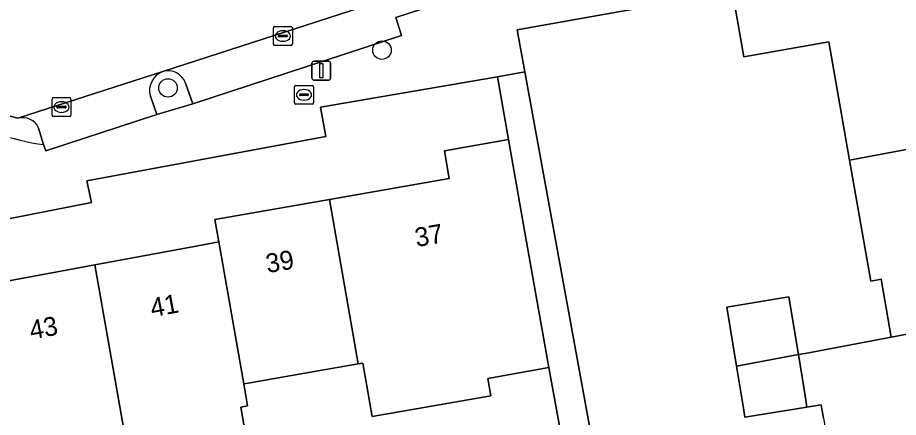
# Model space of a CAD drawing. Extents: x 157793 to 159380, y 380877 to 382313.
# Drawn here: x 158869.72 to 158916.24, y 381666.67 to 381687.82 of the extents above; entities that cross this region are included whole.
import ezdxf

# ---------------------------------------------------------------- set-up
doc = ezdxf.new("R2010")
doc.units = 0
for name, color, linetype in [('IMGEO_Boom', 7, 'Continuous'), ('IMGEO_Brandkraan', 7, 'Continuous'), ('IMGEO_Erf', 7, 'Continuous'), ('IMGEO_Groenvoorziening', 7, 'Continuous'), ('IMGEO_Kolk', 7, 'Continuous'), ('IMGEO_Lichtmast', 7, 'Continuous'), ('IMGEO_Pand', 7, 'Continuous'), ('IMGEO_Pand_nummerreeks', 7, 'Continuous'), ('IMGEO_Parkeervlak_open', 7, 'Continuous'), ('IMGEO_Rijbaan_lokaal_open', 7, 'Continuous'), ('IMGEO_Voetpad_open', 7, 'Continuous')]:
    doc.layers.add(name, color=color, linetype=linetype)

msp = doc.modelspace()

# ---------------------------------------------------------------- linework, layer by layer
at = {"layer": 'IMGEO_Boom'}
for centre in [(158888.964, 381686.095), (158877.664, 381684.097)]:
    msp.add_circle(centre, 0.489, dxfattribs=at)
at = {"layer": 'IMGEO_Brandkraan'}
for p, q in [((158884.421, 381684.233), (158885.273, 381684.233)), ((158884.346, 381683.307), (158884.346, 381684.159)), ((158884.605, 381683.727), (158884.605, 381683.739)), ((158884.648, 381683.776), (158885.046, 381683.776)), ((158884.834, 381684.013), (158884.859, 381684.013)), ((158885.089, 381683.739), (158885.089, 381683.727)), ((158885.347, 381684.159), (158885.347, 381683.307)), ((158885.273, 381683.233), (158884.421, 381683.233)), ((158885.043, 381683.69), (158884.645, 381683.69)), ((158884.857, 381683.453), (158884.832, 381683.453))]:
    msp.add_line(p, q, dxfattribs=at)
for points in [[(158884.421, 381684.233), (158885.273, 381684.233)], [(158884.346, 381683.307), (158884.346, 381684.159)], [(158885.347, 381684.159), (158885.347, 381683.307)], [(158885.273, 381683.233), (158884.421, 381683.233)]]:
    msp.add_lwpolyline(points, dxfattribs=at)
for centre, radius, start, end in [((158884.423, 381684.157), 0.0765, 91.552, 178.448), ((158884.423, 381684.157), 0.0765, 91.552, 178.448), ((158885.271, 381684.157), 0.0765, 1.552, 88.448), ((158885.271, 381684.157), 0.0765, 1.552, 88.448), ((158884.645, 381683.736), 0.0403, 85.8775, 175.7526), ((158884.642, 381683.726), 0.0366, 178.938, 274.7102), ((158885.046, 381683.733), 0.043, 264.8664, 352.4533), ((158885.05, 381683.738), 0.0386, 1.7309, 96.639), ((158884.423, 381683.309), 0.0765, 181.552, 268.448), ((158884.423, 381683.309), 0.0765, 181.552, 268.448), ((158885.271, 381683.309), 0.0765, 271.552, 358.448), ((158885.271, 381683.309), 0.0765, 271.552, 358.448)]:
    msp.add_arc(centre, radius, start, end, dxfattribs=at)
for centre, major_axis, ratio, start_param, end_param in [((158884.833, 381683.733), (-0.387, 0.002), 0.722429, 4.712389, 7.853982), ((158884.858, 381683.733), (-0.39, 0.002), 0.717154, 1.570796, 4.712389)]:
    msp.add_ellipse(centre, major_axis=major_axis, ratio=ratio, start_param=start_param, end_param=end_param, dxfattribs=at)
at = {"layer": 'IMGEO_Erf'}
for points in [[(158909.88, 381689.639), (158896.099, 381687.168), (158896.517, 381684.943), (158901.035, 381660.13)], [(158912.29, 381666.633), (158912.222, 381667.018), (158912.165, 381667.347), (158911.417, 381667.224), (158908.138, 381666.683), (158908.058, 381667.166), (158907.693, 381669.377), (158907.178, 381672.505), (158910.456, 381673.046), (158910.96, 381669.993), (158911.315, 381670.06), (158915.868, 381670.92), (158915.331, 381673.976), (158914.785, 381673.88), (158913.663, 381680.27), (158912.563, 381686.531), (158908.089, 381685.745), (158907.502, 381689.08)], [(158899.734, 381658.597), (158897.775, 381669.319), (158894.559, 381668.727), (158894.718, 381667.821), (158888.45, 381666.725), (158887.956, 381669.548), (158887.713, 381669.505), (158883.189, 381668.713), (158882, 381668.505), (158881.665, 381668.446), (158881.868, 381667.284), (158881.503, 381667.22), (158882.003, 381664.367)]]:
    msp.add_lwpolyline(points, dxfattribs=at)
msp.add_lwpolyline([(158886.19, 381678.204), (158892.519, 381679.312), (158892.263, 381680.779), (158895.643, 381681.371), (158895.068, 381684.692), (158885.719, 381683.075), (158885.997, 381681.528), (158873.377, 381679.19), (158873.63, 381678.046), (158865.993, 381676.542), (158865.155, 381674.866), (158867.524, 381673.584), (158873.798, 381674.741), (158879.237, 381675.745), (158880.068, 381675.898), (158880.351, 381675.95), (158880.142, 381677.146)], close=True, dxfattribs=at)
at = {"layer": 'IMGEO_Groenvoorziening'}
msp.add_lwpolyline([(158876.734, 381683.658), (158877.069, 381682.691), (158878.977, 381683.26), (158878.592, 381684.347)], dxfattribs=at)
for centre, radius, start, end in [((158877.751, 381683.964), 1.062, 109.6942, 196.7553), ((158877.66, 381684.009), 0.991, 19.9236, 105.6161)]:
    msp.add_arc(centre, radius, start, end, dxfattribs=at)
at = {"layer": 'IMGEO_Kolk'}
for p, q in [((158883.233, 381686.416), (158883.233, 381687.268)), ((158883.308, 381687.342), (158884.16, 381687.342)), ((158883.721, 381687.122), (158883.746, 381687.122)), ((158884.234, 381687.268), (158884.234, 381686.416)), ((158883.492, 381686.836), (158883.492, 381686.848)), ((158883.93, 381686.799), (158883.532, 381686.799)), ((158883.535, 381686.885), (158883.933, 381686.885)), ((158883.744, 381686.562), (158883.719, 381686.562)), ((158883.976, 381686.848), (158883.976, 381686.836)), ((158884.16, 381686.342), (158883.308, 381686.342)), ((158871.537, 381682.659), (158871.537, 381683.511)), ((158871.612, 381683.585), (158872.464, 381683.585)), ((158872.025, 381683.365), (158872.05, 381683.365)), ((158872.538, 381683.511), (158872.538, 381682.659)), ((158871.796, 381683.079), (158871.796, 381683.091)), ((158872.234, 381683.042), (158871.836, 381683.042)), ((158871.839, 381683.128), (158872.237, 381683.128)), ((158872.048, 381682.805), (158872.023, 381682.805)), ((158872.28, 381683.091), (158872.28, 381683.079)), ((158872.464, 381682.585), (158871.612, 381682.585))]:
    msp.add_line(p, q, dxfattribs=at)
for points in [[(158883.233, 381686.416), (158883.233, 381687.268)], [(158883.308, 381687.342), (158884.16, 381687.342)], [(158884.234, 381687.268), (158884.234, 381686.416)], [(158884.16, 381686.342), (158883.308, 381686.342)], [(158871.537, 381682.659), (158871.537, 381683.511)], [(158871.612, 381683.585), (158872.464, 381683.585)], [(158872.538, 381683.511), (158872.538, 381682.659)], [(158872.464, 381682.585), (158871.612, 381682.585)]]:
    msp.add_lwpolyline(points, dxfattribs=at)
for centre, radius, start, end in [((158883.31, 381687.266), 0.0765, 91.552, 178.448), ((158883.31, 381687.266), 0.0765, 91.552, 178.448), ((158884.158, 381687.266), 0.0765, 1.552, 88.448), ((158884.158, 381687.266), 0.0765, 1.552, 88.448), ((158883.532, 381686.845), 0.0403, 85.8775, 175.7526), ((158883.529, 381686.835), 0.0366, 178.938, 274.7102), ((158883.933, 381686.842), 0.043, 264.8664, 352.4533), ((158883.937, 381686.847), 0.0386, 1.7309, 96.639), ((158883.31, 381686.418), 0.0765, 181.552, 268.448), ((158883.31, 381686.418), 0.0765, 181.552, 268.448), ((158884.158, 381686.418), 0.0765, 271.552, 358.448), ((158884.158, 381686.418), 0.0765, 271.552, 358.448), ((158871.614, 381683.509), 0.0765, 91.552, 178.448), ((158871.614, 381683.509), 0.0765, 91.552, 178.448), ((158872.462, 381683.509), 0.0765, 1.552, 88.448), ((158872.462, 381683.509), 0.0765, 1.552, 88.448), ((158871.836, 381683.088), 0.0403, 85.8775, 175.7526), ((158871.833, 381683.078), 0.0366, 178.938, 274.7102), ((158872.237, 381683.085), 0.043, 264.8664, 352.4533), ((158872.241, 381683.09), 0.0386, 1.7309, 96.639), ((158871.614, 381682.661), 0.0765, 181.552, 268.448), ((158871.614, 381682.661), 0.0765, 181.552, 268.448), ((158872.462, 381682.661), 0.0765, 271.552, 358.448), ((158872.462, 381682.661), 0.0765, 271.552, 358.448)]:
    msp.add_arc(centre, radius, start, end, dxfattribs=at)
for centre, major_axis, ratio, start_param, end_param in [((158883.72, 381686.842), (-0.387, 0.002), 0.722429, 4.712389, 7.853982), ((158883.745, 381686.842), (-0.39, 0.002), 0.717154, 1.570796, 4.712389), ((158872.024, 381683.085), (-0.387, 0.002), 0.722429, 4.712389, 7.853982), ((158872.049, 381683.085), (-0.39, 0.002), 0.717154, 1.570796, 4.712389)]:
    msp.add_ellipse(centre, major_axis=major_axis, ratio=ratio, start_param=start_param, end_param=end_param, dxfattribs=at)
at = {"layer": 'IMGEO_Lichtmast'}
for p, q in [((158885.265, 381684.61), (158885.265, 381685.41)), ((158885.265, 381685.41), (158885.265, 381684.61)), ((158885.365, 381685.51), (158886.155, 381685.51)), ((158886.155, 381685.51), (158885.365, 381685.51)), ((158886.255, 381685.41), (158886.255, 381684.61)), ((158886.255, 381684.61), (158886.255, 381685.41)), ((158886.155, 381684.51), (158885.365, 381684.51)), ((158885.365, 381684.51), (158886.155, 381684.51))]:
    msp.add_line(p, q, dxfattribs=at)
msp.add_lwpolyline([(158885.685, 381685.385), (158885.835, 381685.385), (158885.835, 381684.635), (158885.685, 381684.635), (158885.685, 381685.385)], dxfattribs=at)
for centre, start, end in [((158885.365, 381685.41), 90, 180), ((158885.365, 381685.41), 90, 180), ((158886.155, 381685.41), 0, 90), ((158886.155, 381685.41), 360, 90), ((158885.365, 381684.61), 180, 270), ((158885.365, 381684.61), 180, 270), ((158886.155, 381684.61), 270, 0), ((158886.155, 381684.61), 270, 0)]:
    msp.add_arc(centre, 0.1, start, end, dxfattribs=at)
at = {"layer": 'IMGEO_Pand'}
for points in [[(158913.663, 381680.27), (158922.509, 381681.94), (158921.415, 381688.169), (158920.281, 381687.97), (158920.211, 381688.371), (158919.718, 381691.173), (158912.527, 381689.941), (158911.806, 381689.818), (158907.502, 381689.08), (158908.089, 381685.745), (158912.563, 381686.531)], [(158915.868, 381670.92), (158925.64, 381672.765), (158925.077, 381675.968), (158923.604, 381675.71), (158922.509, 381681.94), (158913.663, 381680.27), (158914.785, 381673.88), (158915.331, 381673.976)], [(158896.504, 381676.454), (158895.643, 381681.371), (158892.263, 381680.779), (158892.519, 381679.312), (158886.19, 381678.204), (158887.713, 381669.505), (158887.956, 381669.548), (158888.45, 381666.725), (158894.718, 381667.821), (158894.559, 381668.727), (158897.775, 381669.319)], [(158886.19, 381678.204), (158880.142, 381677.146), (158880.351, 381675.95), (158881.665, 381668.446), (158882, 381668.505), (158883.189, 381668.713), (158887.713, 381669.505)], [(158880.351, 381675.95), (158880.068, 381675.898), (158879.237, 381675.745), (158873.798, 381674.741), (158875.305, 381666.135), (158875.632, 381666.192), (158876.131, 381663.34), (158882.003, 381664.367), (158881.503, 381667.22), (158881.868, 381667.284), (158881.665, 381668.446)], [(158873.798, 381674.741), (158867.524, 381673.584), (158865.155, 381674.866), (158864.69, 381674.007), (158861.917, 381668.882), (158861.404, 381667.929), (158860.723, 381666.665), (158859.544, 381664.477), (158860.228, 381663.497), (158860.698, 381663.579), (158869.539, 381665.126), (158874.465, 381665.988), (158875.305, 381666.135)], [(158907.178, 381672.505), (158907.693, 381669.377), (158910.96, 381669.993), (158910.456, 381673.046)], [(158925.64, 381672.765), (158915.868, 381670.92), (158911.315, 381670.06), (158910.96, 381669.993), (158911.337, 381667.707), (158911.417, 381667.224), (158912.165, 381667.347), (158912.222, 381667.018), (158912.29, 381666.633), (158913.299, 381660.886), (158917.015, 381661.587), (158925.837, 381663.252), (158924.773, 381669.308), (158926.203, 381669.559)], [(158910.96, 381669.993), (158907.693, 381669.377), (158908.058, 381667.166), (158908.138, 381666.683), (158911.417, 381667.224), (158911.337, 381667.707)]]:
    msp.add_lwpolyline(points, close=True, dxfattribs=at)
at = {"layer": 'IMGEO_Parkeervlak_open'}
for points in [[(158890.298, 381689.157), (158877.393, 381684.964)], [(158878.592, 381684.347), (158878.977, 381683.26), (158889.996, 381686.867), (158889.693, 381687.816)], [(158877.393, 381684.964), (158869.733, 381682.489)], [(158870.824, 381681.97), (158871.094, 381681.097), (158871.216, 381680.778), (158877.069, 381682.691), (158876.734, 381683.658)]]:
    msp.add_lwpolyline(points, dxfattribs=at)
for centre, radius, start, end in [((158877.751, 381683.964), 1.062, 109.6942, 196.7553), ((158877.66, 381684.009), 0.991, 19.9236, 105.6161), ((158869.981, 381681.605), 0.919, 23.443, 105.6752)]:
    msp.add_arc(centre, radius, start, end, dxfattribs=at)
at = {"layer": 'IMGEO_Rijbaan_lokaal_open'}
msp.add_lwpolyline([(158869.13, 381682.652), (158869.733, 381682.489), (158877.393, 381684.964), (158890.298, 381689.157), (158895.113, 381690.721), (158895.307, 381690.784), (158914.718, 381697.072)], dxfattribs=at)
at = {"layer": 'IMGEO_Voetpad_open'}
for points in [[(158840.719, 381729.706), (158840.055, 381730.871), (158836.217, 381728.81), (158850.685, 381701.78), (158851.753, 381702.346), (158864.333, 381678.872), (158862.924, 381676.123), (158865.155, 381674.866), (158865.993, 381676.542), (158873.63, 381678.046), (158873.377, 381679.19), (158885.997, 381681.528), (158885.719, 381683.075), (158895.068, 381684.692), (158896.517, 381684.943), (158896.099, 381687.168), (158909.88, 381689.639), (158909.873, 381689.862), (158911.772, 381690.168)], [(158914.056, 381695.759), (158914.441, 381694.743), (158896.707, 381689.054), (158896.424, 381690.031), (158889.693, 381687.816), (158889.996, 381686.867), (158878.977, 381683.26), (158877.069, 381682.691), (158871.216, 381680.778), (158871.094, 381681.097)], [(158889.693, 381687.816), (158896.424, 381690.031)], [(158869.733, 381682.489), (158869.13, 381682.652)], [(158871.094, 381681.097), (158870.824, 381681.97)]]:
    msp.add_lwpolyline(points, dxfattribs=at)
msp.add_lwpolyline([(158901.611, 381656.964), (158901.035, 381660.13), (158896.517, 381684.943), (158895.068, 381684.692), (158895.643, 381681.371), (158896.504, 381676.454), (158897.775, 381669.319), (158899.734, 381658.597), (158892.384, 381657.381), (158892.423, 381657.148), (158890.315, 381656.799), (158890.276, 381657.032), (158886.962, 381656.484), (158887.018, 381656.144), (158883.907, 381655.63), (158881.367, 381655.21), (158881.614, 381653.718), (158888.482, 381654.83), (158894.323, 381655.78)], close=True, dxfattribs=at)
for centre, radius, start, end in [((158872.697, 381692.875), 11.887, 213.8203, 262.2487), ((158872.697, 381692.875), 11.887, 213.8203, 262.2487), ((158869.981, 381681.605), 0.919, 23.443, 105.6752)]:
    msp.add_arc(centre, radius, start, end, dxfattribs=at)

# ---------------------------------------------------------------- texts
at = {"layer": 'IMGEO_Pand_nummerreeks'}
for s, rotation, p in [('37', 9.9294, (158890.797, 381675.681)), ('39', 9.9294, (158882.918, 381674.302)), ('41', 10.4508, (158876.826, 381671.965)), ('43', 10.4508, (158870.443, 381670.788))]:
    msp.add_text(s, height=1, rotation=rotation, dxfattribs=at).set_placement(p)

doc.saveas('drawing.dxf')
